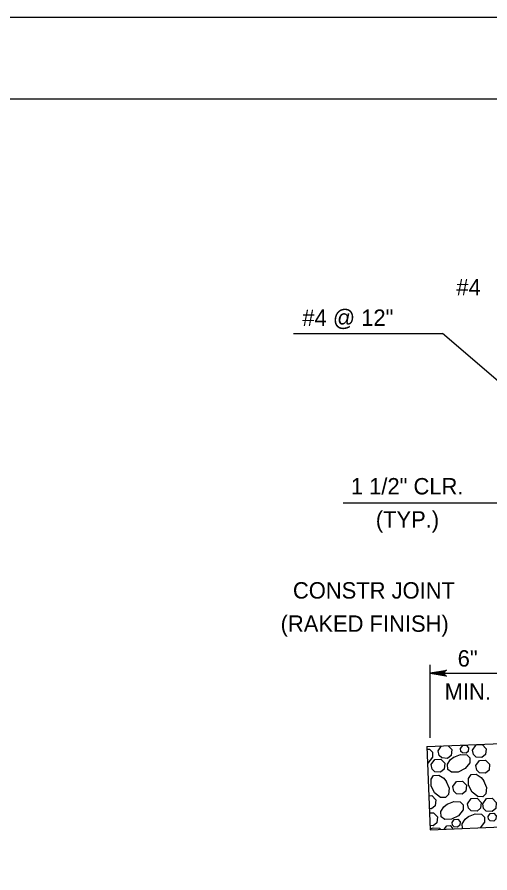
# Model space of a CAD drawing. Extents: x 636530 to 644067, y 294168 to 299122.
# Drawn here: x 640294.6 to 640381.1, y 298169.8 to 298326.5 of the extents above; entities that cross this region are included whole.
import ezdxf

# ---------------------------------------------------------------- set-up
doc = ezdxf.new("R2010")
doc.units = 0
doc.layers.add('1', color=7, linetype='Continuous')
doc.layers.add('PLT-BNDY', color=7, linetype='Continuous')

msp = doc.modelspace()

# ---------------------------------------------------------------- linework, layer by layer
at = {"layer": '1'}
for p, q in [((640673.78, 298311.48), (639887.78, 298311.48)), ((640345.2, 298268.57), (640372.44, 298268.57)), ((640389.69, 298253.73), (640372.44, 298268.57)), ((640354.25, 298237.58), (640395.19, 298237.58)), ((640370.18, 298194.58), (640370.18, 298207.9)), ((640370.18, 298206.41), (640385.4, 298206.41)), ((640369.57, 298192.96), (640385.4, 298193.59)), ((640369.57, 298192.96), (640370.18, 298177.73)), ((640370.18, 298177.73), (640474.16, 298181.89))]:
    msp.add_line(p, q, dxfattribs=at)
for points in [[(640370.18, 298206.41), (640373.16, 298206.97), (640373.04, 298206.89), (640372.93, 298206.81), (640372.87, 298206.71), (640372.81, 298206.61), (640372.79, 298206.51), (640372.78, 298206.41), (640372.79, 298206.31), (640372.81, 298206.21), (640372.87, 298206.11), (640372.93, 298206.01), (640373.04, 298205.93), (640373.16, 298205.86), (640370.18, 298206.41), (640373.04, 298205.93), (640372.93, 298206.01), (640370.18, 298206.41), (640372.87, 298206.11), (640372.81, 298206.21), (640370.18, 298206.41), (640372.79, 298206.31), (640372.78, 298206.41), (640370.18, 298206.41), (640372.79, 298206.51), (640372.81, 298206.61), (640370.18, 298206.41), (640372.87, 298206.71), (640372.93, 298206.81), (640370.18, 298206.41), (640373.04, 298206.89)], [(640369.58, 298192.5), (640370.08, 298192.46), (640370.63, 298191.94), (640370.61, 298191), (640369.78, 298189.94), (640369.69, 298189.89)], [(640373.48, 298193.12), (640374.14, 298192.43), (640374.03, 298191.34), (640373.37, 298190.79), (640372.31, 298190.87), (640371.81, 298191.35), (640371.65, 298192.18)], [(640371.65, 298192.18), (640372.27, 298193.07)], [(640375.73, 298192.58), (640376.13, 298193.15), (640376.77, 298193.19), (640377.22, 298192.72), (640377.16, 298192.07), (640376.76, 298191.74), (640376.12, 298191.79), (640375.82, 298192.08), (640375.73, 298192.58)], [(640377.93, 298192.33), (640378.6, 298193.29), (640379.68, 298193.35), (640380.42, 298192.57), (640380.31, 298191.49), (640379.65, 298190.94), (640378.59, 298191.01), (640378.09, 298191.5), (640377.93, 298192.33)], [(640374.5, 298191.04), (640375.75, 298191.54), (640376.91, 298191.44), (640377.46, 298190.92), (640377.44, 298189.98), (640376.61, 298188.92), (640375.32, 298188.27), (640374.11, 298188.25), (640373.42, 298188.74), (640373.36, 298189.71), (640373.91, 298190.57), (640374.55, 298191.08)], [(640370.38, 298189.65), (640371.06, 298190.61), (640372.13, 298190.67), (640372.87, 298189.9), (640372.77, 298188.81), (640372.1, 298188.26), (640371.04, 298188.34), (640370.55, 298188.82), (640370.38, 298189.65)], [(640378.56, 298189.47), (640379.23, 298190.42), (640380.31, 298190.48), (640381.05, 298189.71), (640380.95, 298188.63), (640380.28, 298188.07), (640379.22, 298188.15), (640378.73, 298188.63), (640378.56, 298189.47)], [(640373.13, 298186.58), (640373.63, 298185.32), (640373.53, 298184.17), (640373.01, 298183.62), (640372.07, 298183.63), (640371, 298184.47), (640370.36, 298185.76), (640370.34, 298186.97), (640370.82, 298187.65), (640371.79, 298187.72), (640372.65, 298187.16), (640373.16, 298186.53)], [(640379.96, 298186.74), (640380.46, 298185.48), (640380.36, 298184.33), (640379.84, 298183.78), (640378.9, 298183.8), (640377.84, 298184.63), (640377.19, 298185.92), (640377.17, 298187.13), (640377.66, 298187.82), (640378.62, 298187.88), (640379.49, 298187.33), (640379.99, 298186.69)], [(640374.34, 298185.63), (640375.01, 298186.58), (640376.08, 298186.65), (640376.83, 298185.87), (640376.72, 298184.79), (640376.06, 298184.24), (640375, 298184.31), (640374.5, 298184.8), (640374.34, 298185.63)], [(640369.87, 298185.45), (640369.88, 298185.44), (640369.87, 298185.37)], [(640369.93, 298183.97), (640370.47, 298184), (640371.22, 298183.23), (640371.11, 298182.14), (640370.45, 298181.59), (640370.02, 298181.62)], [(640373.28, 298182.42), (640374.53, 298182.92), (640375.69, 298182.82), (640376.24, 298182.3), (640376.22, 298181.36), (640375.39, 298180.3), (640374.1, 298179.65), (640372.89, 298179.63), (640372.2, 298180.12), (640372.14, 298181.08), (640372.69, 298181.95), (640373.33, 298182.45)], [(640377.03, 298182.51), (640377.7, 298183.47), (640378.77, 298183.53), (640379.52, 298182.75), (640379.41, 298181.67), (640378.75, 298181.12), (640377.69, 298181.2), (640377.19, 298181.68), (640377.03, 298182.51)], [(640379.79, 298182.47), (640380.46, 298183.43), (640381.54, 298183.49), (640382.28, 298182.71), (640382.18, 298181.63), (640381.51, 298181.08), (640380.45, 298181.15), (640379.96, 298181.64), (640379.79, 298182.47)], [(640370.05, 298180.81), (640370.77, 298180.86), (640371.52, 298180.08), (640371.41, 298179), (640370.74, 298178.45), (640370.15, 298178.49)], [(640376.1, 298177.97), (640376.04, 298178.84), (640376.59, 298179.7), (640377.23, 298180.21)], [(640377.18, 298180.18), (640378.44, 298180.67), (640379.59, 298180.57), (640380.14, 298180.05), (640380.12, 298179.12), (640379.33, 298178.1)], [(640380.77, 298180.16), (640381.17, 298180.73), (640381.82, 298180.77), (640382.27, 298180.3), (640382.2, 298179.65), (640381.8, 298179.32), (640381.17, 298179.37), (640380.87, 298179.66), (640380.77, 298180.16)], [(640372.8, 298177.89), (640373.2, 298178.46), (640373.84, 298178.5), (640374.29, 298178.03), (640374.28, 298177.89)], [(640374.18, 298179.05), (640374.59, 298179.63), (640375.23, 298179.66), (640375.68, 298179.2), (640375.61, 298178.55), (640375.21, 298178.22), (640374.58, 298178.26), (640374.28, 298178.55), (640374.18, 298179.05)], [(640370.17, 298177.88), (640370.75, 298178.11), (640371.91, 298178.01), (640372.12, 298177.81)], [(640372.81, 298177.84), (640372.8, 298177.89)]]:
    msp.add_lwpolyline(points, dxfattribs=at)
at = {"layer": 'PLT-BNDY'}
msp.add_lwpolyline([(639847.78, 298326.48), (640688.78, 298326.48), (640688.78, 297732.48), (639847.78, 297732.48)], close=True, dxfattribs=at)

# ---------------------------------------------------------------- texts
at = {"layer": '1'}
for s, p in [('#4', (640374.98, 298275.53)), ('#4 @ 12"', (640346.8, 298269.96)), ('1 1/2" CLR.', (640355.67, 298239.11)), ('(TYP.)', (640360.23, 298233.04)), ('CONSTR JOINT', (640345.07, 298220.05)), ('(RAKED FINISH)', (640342.82, 298213.97)), ('6"', (640375.21, 298207.6)), ('MIN.', (640372.83, 298201.52))]:
    msp.add_text(s, height=3, dxfattribs=at).set_placement(p)

doc.saveas('drawing.dxf')
